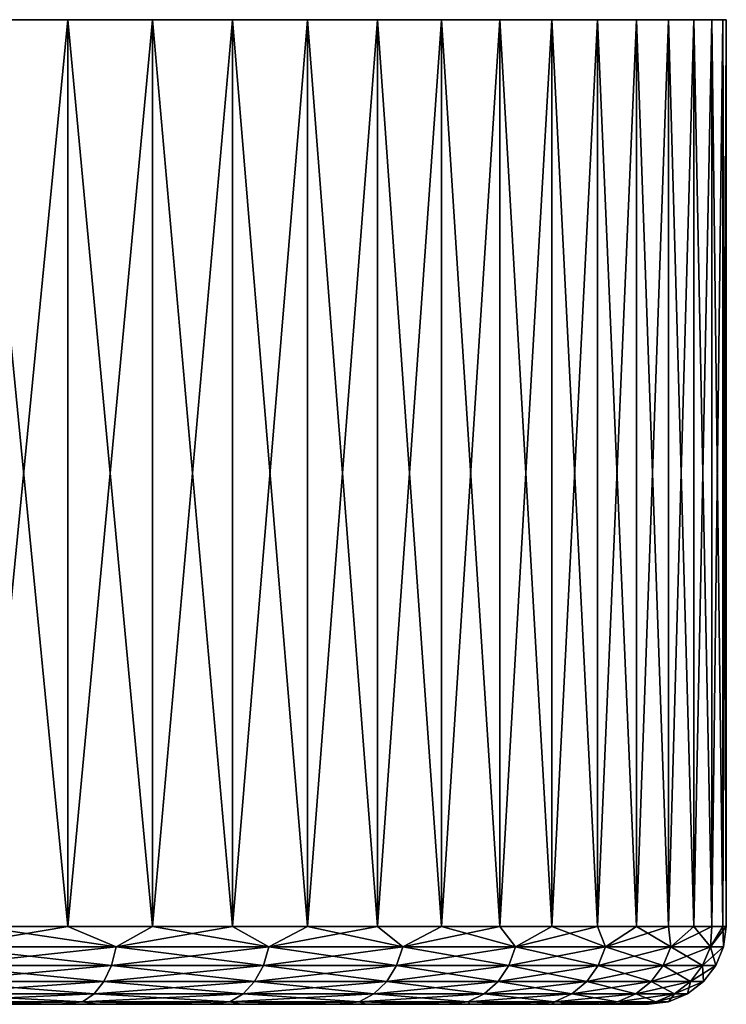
# Model space of a CAD drawing. Header units: metres. Extents: x -105 to 105, y -117 to 62.
# Tile 382 of 382: x 91 to 105, y 43 to 62. Entities that reach past the tile are written whole.
import ezdxf

# ---------------------------------------------------------------- set-up
doc = ezdxf.new("R2010")
doc.units = ezdxf.units.M
doc.layers.add('solid_509432_AD150_SW0001_01', color=7, linetype='CONTINUOUS')

msp = doc.modelspace()

# ---------------------------------------------------------------- linework, layer by layer
at = {"layer": 'solid_509432_AD150_SW0001_01'}
for points in [[(104.930061, 61.700001, -1.597275), (45.069939, 61.700001, -1.597273), (45, 61.700001, 0.45)], [(105, 61.700001, 0.45), (104.930061, 61.700001, -1.597275), (45, 61.700001, 0.45)], [(45.069939, 61.700001, 2.497275), (105, 61.700001, 0.45), (45, 61.700001, 0.45)], [(104.720581, 61.700001, -3.635005), (45.279423, 61.700001, -3.635), (45.069939, 61.700001, -1.597273)], [(104.930061, 61.700001, -1.597275), (104.720581, 61.700001, -3.635005), (45.069939, 61.700001, -1.597273)], [(45.069939, 61.700001, 2.497275), (104.930061, 61.700001, 2.497273), (105, 61.700001, 0.45)], [(45.069939, 61.700001, 2.497275), (45.279423, 61.700001, 4.535005), (104.930061, 61.700001, 2.497273)], [(104.37252, 61.700001, -5.653689), (45.62748, 61.700001, -5.653682), (45.279423, 61.700001, -3.635)], [(104.720581, 61.700001, -3.635005), (104.37252, 61.700001, -5.653689), (45.279423, 61.700001, -3.635)], [(45.279423, 61.700001, 4.535005), (104.720581, 61.700001, 4.535), (104.930061, 61.700001, 2.497273)], [(45.279423, 61.700001, 4.535005), (45.62748, 61.700001, 6.553689), (104.720581, 61.700001, 4.535)], [(103.887512, 61.700001, -7.643916), (46.112484, 61.700001, -7.643906), (45.62748, 61.700001, -5.653682)], [(104.37252, 61.700001, -5.653689), (103.887512, 61.700001, -7.643916), (45.62748, 61.700001, -5.653682)], [(45.62748, 61.700001, 6.553689), (104.37252, 61.700001, 6.553682), (104.720581, 61.700001, 4.535)], [(45.62748, 61.700001, 6.553689), (46.112484, 61.700001, 8.543916), (104.37252, 61.700001, 6.553682)], [(103.267822, 61.700001, -9.596402), (46.732174, 61.700001, -9.596392), (46.112484, 61.700001, -7.643906)], [(103.887512, 61.700001, -7.643916), (103.267822, 61.700001, -9.596402), (46.112484, 61.700001, -7.643906)], [(46.112484, 61.700001, 8.543916), (103.88752, 61.700001, 8.543906), (104.37252, 61.700001, 6.553682)], [(46.112484, 61.700001, 8.543916), (46.732178, 61.700001, 10.496403), (103.88752, 61.700001, 8.543906)], [(102.516335, 61.700001, -11.502048), (47.483662, 61.700001, -11.502037), (46.732174, 61.700001, -9.596392)], [(103.267822, 61.700001, -9.596402), (102.516335, 61.700001, -11.502048), (46.732174, 61.700001, -9.596392)], [(46.732178, 61.700001, 10.496403), (103.26783, 61.700001, 10.496392), (103.88752, 61.700001, 8.543906)], [(46.732178, 61.700001, 10.496403), (47.483669, 61.700001, 12.402048), (103.26783, 61.700001, 10.496392)], [(101.636551, 61.700001, -13.351965), (48.363445, 61.700001, -13.351954), (47.483662, 61.700001, -11.502037)], [(102.516335, 61.700001, -11.502048), (101.636551, 61.700001, -13.351965), (47.483662, 61.700001, -11.502037)], [(47.483669, 61.700001, 12.402048), (102.516335, 61.700001, 12.402037), (103.26783, 61.700001, 10.496392)], [(47.483669, 61.700001, 12.402048), (48.363449, 61.700001, 14.251966), (102.516335, 61.700001, 12.402037)], [(100.632576, 61.700001, -15.137531), (49.367416, 61.700001, -15.137519), (48.363445, 61.700001, -13.351954)], [(101.636551, 61.700001, -13.351965), (100.632576, 61.700001, -15.137531), (48.363445, 61.700001, -13.351954)], [(48.363449, 61.700001, 14.251966), (101.636559, 61.700001, 14.251953), (102.516335, 61.700001, 12.402037)], [(48.363449, 61.700001, 14.251966), (49.367424, 61.700001, 16.037531), (101.636559, 61.700001, 14.251953)], [(99.509087, 61.700001, -16.850422), (50.490906, 61.700001, -16.85041), (49.367416, 61.700001, -15.137519)], [(100.632576, 61.700001, -15.137531), (99.509087, 61.700001, -16.850422), (49.367416, 61.700001, -15.137519)], [(49.367424, 61.700001, 16.037531), (100.632584, 61.700001, 16.037519), (101.636559, 61.700001, 14.251953)], [(49.367424, 61.700001, 16.037531), (50.49091, 61.700001, 17.750422), (100.632584, 61.700001, 16.037519)], [(98.271332, 61.700001, -18.482649), (51.728664, 61.700001, -18.482639), (50.490906, 61.700001, -16.85041)], [(99.509087, 61.700001, -16.850422), (98.271332, 61.700001, -18.482649), (50.490906, 61.700001, -16.85041)], [(50.49091, 61.700001, 17.750422), (99.509094, 61.700001, 17.75041), (100.632584, 61.700001, 16.037519)], [(50.49091, 61.700001, 17.750422), (51.728668, 61.700001, 19.382648), (99.509094, 61.700001, 17.75041)], [(96.925072, 61.700001, -20.026604), (53.074924, 61.700001, -20.026596), (51.728664, 61.700001, -18.482639)], [(98.271332, 61.700001, -18.482649), (96.925072, 61.700001, -20.026604), (51.728664, 61.700001, -18.482639)], [(51.728668, 61.700001, 19.382648), (98.271339, 61.700001, 19.382639), (99.509094, 61.700001, 17.75041)], [(51.728668, 61.700001, 19.382648), (53.074928, 61.700001, 20.926603), (98.271339, 61.700001, 19.382639)], [(95.476585, 61.700001, -21.475086), (54.523407, 61.700001, -21.47508), (53.074924, 61.700001, -20.026596)], [(96.925072, 61.700001, -20.026604), (95.476585, 61.700001, -21.475086), (53.074924, 61.700001, -20.026596)], [(53.074928, 61.700001, 20.926603), (96.925079, 61.700001, 20.926596), (98.271339, 61.700001, 19.382639)], [(53.074928, 61.700001, 20.926603), (54.523415, 61.700001, 22.375088), (96.925079, 61.700001, 20.926596)], [(93.932632, 61.700001, -22.821344), (56.067364, 61.700001, -22.821341), (54.523407, 61.700001, -21.47508)], [(95.476585, 61.700001, -21.475086), (93.932632, 61.700001, -22.821344), (54.523407, 61.700001, -21.47508)], [(54.523415, 61.700001, 22.375088), (95.476593, 61.700001, 22.37508), (96.925079, 61.700001, 20.926596)], [(54.523415, 61.700001, 22.375088), (56.067368, 61.700001, 23.721346), (95.476593, 61.700001, 22.37508)], [(92.3004, 61.700001, -24.059101), (57.699593, 61.700001, -24.059097), (56.067364, 61.700001, -22.821341)], [(93.932632, 61.700001, -22.821344), (92.3004, 61.700001, -24.059101), (56.067364, 61.700001, -22.821341)], [(56.067368, 61.700001, 23.721346), (93.932632, 61.700001, 23.72134), (95.476593, 61.700001, 22.37508)], [(56.067368, 61.700001, 23.721346), (57.699596, 61.700001, 24.959101), (93.932632, 61.700001, 23.72134)], [(92.3004, 61.700001, -24.059101), (90.587517, 61.700001, -25.182585), (57.699593, 61.700001, -24.059097)], [(57.699596, 61.700001, 24.959101), (92.300407, 61.700001, 24.959099), (93.932632, 61.700001, 23.72134)], [(57.699596, 61.700001, 24.959101), (59.412487, 61.700001, 26.082584), (92.300407, 61.700001, 24.959099)], [(59.412487, 61.700001, 26.082584), (90.587517, 61.700001, 26.082582), (92.300407, 61.700001, 24.959099)], [(90.587509, 44.200001, 26.082586), (92.3004, 44.200001, 24.959103), (90.587517, 61.700001, 26.082582)], [(90.587524, 44.200001, -25.182579), (90.587517, 61.700001, -25.182585), (92.3004, 61.700001, -24.059101)], [(92.3004, 44.200001, 24.959103), (92.300407, 61.700001, 24.959099), (90.587517, 61.700001, 26.082582)], [(90.587524, 44.200001, -25.182579), (92.3004, 61.700001, -24.059101), (92.300415, 44.200001, -24.059095)], [(92.300415, 44.200001, -24.059095), (92.3004, 61.700001, -24.059101), (93.932632, 61.700001, -22.821344)], [(92.3004, 44.200001, 24.959103), (93.932632, 44.200001, 23.721344), (92.300407, 61.700001, 24.959099)], [(93.932632, 44.200001, 23.721344), (93.932632, 61.700001, 23.72134), (92.300407, 61.700001, 24.959099)], [(92.300415, 44.200001, -24.059095), (93.932632, 61.700001, -22.821344), (93.93264, 44.200001, -22.821337)], [(93.93264, 44.200001, -22.821337), (93.932632, 61.700001, -22.821344), (95.476585, 61.700001, -21.475086)], [(95.476585, 44.200001, 22.375086), (95.476593, 61.700001, 22.37508), (93.932632, 61.700001, 23.72134)], [(93.932632, 44.200001, 23.721344), (95.476585, 44.200001, 22.375086), (93.932632, 61.700001, 23.72134)], [(93.93264, 44.200001, -22.821337), (95.476585, 61.700001, -21.475086), (95.476593, 44.200001, -21.475077)], [(95.476593, 44.200001, -21.475077), (95.476585, 61.700001, -21.475086), (96.925072, 61.700001, -20.026604)], [(95.476585, 44.200001, 22.375086), (96.925072, 44.200001, 20.926601), (95.476593, 61.700001, 22.37508)], [(95.476593, 44.200001, -21.475077), (96.925072, 61.700001, -20.026604), (96.925079, 44.200001, -20.026592)], [(96.925072, 44.200001, 20.926601), (96.925079, 61.700001, 20.926596), (95.476593, 61.700001, 22.37508)], [(96.925079, 44.200001, -20.026592), (96.925072, 61.700001, -20.026604), (98.271332, 61.700001, -18.482649)], [(96.925072, 44.200001, 20.926601), (98.271332, 44.200001, 19.382647), (96.925079, 61.700001, 20.926596)], [(96.925079, 44.200001, -20.026592), (98.271332, 61.700001, -18.482649), (98.271339, 44.200001, -18.482635)], [(98.271332, 44.200001, 19.382647), (98.271339, 61.700001, 19.382639), (96.925079, 61.700001, 20.926596)], [(98.271339, 44.200001, -18.482635), (98.271332, 61.700001, -18.482649), (99.509087, 61.700001, -16.850422)], [(98.271332, 44.200001, 19.382647), (99.509094, 44.200001, 17.750418), (98.271339, 61.700001, 19.382639)], [(98.271339, 44.200001, -18.482635), (99.509087, 61.700001, -16.850422), (99.509102, 44.200001, -16.850407)], [(99.509094, 44.200001, 17.750418), (99.509094, 61.700001, 17.75041), (98.271339, 61.700001, 19.382639)], [(99.509102, 44.200001, -16.850407), (99.509087, 61.700001, -16.850422), (100.632576, 61.700001, -15.137531)], [(100.632576, 44.200001, 16.037527), (100.632584, 61.700001, 16.037519), (99.509094, 61.700001, 17.75041)], [(99.509094, 44.200001, 17.750418), (100.632576, 44.200001, 16.037527), (99.509094, 61.700001, 17.75041)], [(99.509102, 44.200001, -16.850407), (100.632576, 61.700001, -15.137531), (100.632584, 44.200001, -15.137517)], [(100.632584, 44.200001, -15.137517), (100.632576, 61.700001, -15.137531), (101.636551, 61.700001, -13.351965)], [(100.632576, 44.200001, 16.037527), (101.636551, 44.200001, 14.251961), (100.632584, 61.700001, 16.037519)], [(100.632584, 44.200001, -15.137517), (101.636551, 61.700001, -13.351965), (101.636559, 44.200001, -13.35195)], [(101.636551, 44.200001, 14.251961), (101.636559, 61.700001, 14.251953), (100.632584, 61.700001, 16.037519)], [(101.636559, 44.200001, -13.35195), (101.636551, 61.700001, -13.351965), (102.516335, 61.700001, -11.502048)], [(101.636551, 44.200001, 14.251961), (102.516335, 44.200001, 12.402043), (101.636559, 61.700001, 14.251953)], [(101.636559, 44.200001, -13.35195), (102.516335, 61.700001, -11.502048), (102.516342, 44.200001, -11.502031)], [(102.516335, 44.200001, 12.402043), (102.516335, 61.700001, 12.402037), (101.636559, 61.700001, 14.251953)], [(102.516342, 44.200001, -11.502031), (102.516335, 61.700001, -11.502048), (103.267822, 61.700001, -9.596402)], [(103.267822, 44.200001, 10.496399), (103.26783, 61.700001, 10.496392), (102.516335, 61.700001, 12.402037)], [(102.516335, 44.200001, 12.402043), (103.267822, 44.200001, 10.496399), (102.516335, 61.700001, 12.402037)], [(102.516342, 44.200001, -11.502031), (103.267822, 61.700001, -9.596402), (103.26783, 44.200001, -9.596387)], [(103.26783, 44.200001, -9.596387), (103.267822, 61.700001, -9.596402), (103.887512, 61.700001, -7.643916)], [(103.267822, 44.200001, 10.496399), (103.887512, 44.200001, 8.543915), (103.26783, 61.700001, 10.496392)], [(103.26783, 44.200001, -9.596387), (103.887512, 61.700001, -7.643916), (103.88752, 44.200001, -7.643902)], [(103.887512, 44.200001, 8.543915), (103.88752, 61.700001, 8.543906), (103.26783, 61.700001, 10.496392)], [(103.88752, 44.200001, -7.643902), (103.887512, 61.700001, -7.643916), (104.37252, 61.700001, -5.653689)], [(103.887512, 44.200001, 8.543915), (104.37252, 44.200001, 6.553692), (103.88752, 61.700001, 8.543906)], [(103.88752, 44.200001, -7.643902), (104.37252, 61.700001, -5.653689), (104.37252, 44.200001, -5.653679)], [(104.37252, 44.200001, 6.553692), (104.37252, 61.700001, 6.553682), (103.88752, 61.700001, 8.543906)], [(104.37252, 44.200001, -5.653679), (104.37252, 61.700001, -5.653689), (104.720581, 61.700001, -3.635005)], [(104.37252, 44.200001, -5.653679), (104.720581, 61.700001, -3.635005), (104.720581, 44.200001, -3.634999)], [(104.720573, 44.200001, 4.535012), (104.720581, 61.700001, 4.535), (104.37252, 61.700001, 6.553682)], [(104.37252, 44.200001, 6.553692), (104.720573, 44.200001, 4.535012), (104.37252, 61.700001, 6.553682)], [(104.720573, 44.200001, 4.535012), (104.930061, 44.200001, 2.497285), (104.720581, 61.700001, 4.535)], [(104.720581, 44.200001, -3.634999), (104.720581, 61.700001, -3.635005), (104.930061, 61.700001, -1.597275)], [(104.720581, 44.200001, -3.634999), (104.930061, 61.700001, -1.597275), (104.930061, 44.200001, -1.597272)], [(104.930061, 44.200001, 2.497285), (104.930061, 61.700001, 2.497273), (104.720581, 61.700001, 4.535)], [(104.930061, 44.200001, -1.597272), (104.930061, 61.700001, -1.597275), (105, 61.700001, 0.45)], [(105, 44.200001, 0.45), (105, 61.700001, 0.45), (104.930061, 61.700001, 2.497273)], [(104.930061, 44.200001, -1.597272), (105, 61.700001, 0.45), (105, 44.200001, 0.45)], [(104.930061, 44.200001, 2.497285), (105, 44.200001, 0.45), (104.930061, 61.700001, 2.497273)], [(89.974442, 43.811771, -25.486498), (90.587524, 44.200001, -25.182579), (92.300415, 44.200001, -24.059095)], [(93.231728, 43.811771, -23.310051), (89.974442, 43.811771, -25.486498), (92.300415, 44.200001, -24.059095)], [(89.974442, 43.811771, 26.386499), (93.231728, 43.811771, 24.210051), (90.587509, 44.200001, 26.082586)], [(93.231728, 43.811771, 24.210051), (92.3004, 44.200001, 24.959103), (90.587509, 44.200001, 26.082586)], [(93.231728, 43.811771, 24.210051), (93.932632, 44.200001, 23.721344), (92.3004, 44.200001, 24.959103)], [(93.231728, 43.811771, -23.310051), (92.300415, 44.200001, -24.059095), (93.93264, 44.200001, -22.821337)], [(93.231728, 43.811771, -23.310051), (93.93264, 44.200001, -22.821337), (95.476593, 44.200001, -21.475077)], [(96.177063, 43.811771, -20.727062), (93.231728, 43.811771, -23.310051), (95.476593, 44.200001, -21.475077)], [(93.231728, 43.811771, 24.210051), (96.177063, 43.811771, 21.627062), (93.932632, 44.200001, 23.721344)], [(96.177063, 43.811771, 21.627062), (95.476585, 44.200001, 22.375086), (93.932632, 44.200001, 23.721344)], [(96.177063, 43.811771, 21.627062), (96.925072, 44.200001, 20.926601), (95.476585, 44.200001, 22.375086)], [(96.177063, 43.811771, -20.727062), (95.476593, 44.200001, -21.475077), (96.925079, 44.200001, -20.026592)], [(96.177063, 43.811771, -20.727062), (96.925079, 44.200001, -20.026592), (98.271339, 44.200001, -18.482635)], [(98.760048, 43.811771, -17.781729), (96.177063, 43.811771, -20.727062), (98.271339, 44.200001, -18.482635)], [(96.177063, 43.811771, 21.627062), (98.760048, 43.811771, 18.681728), (96.925072, 44.200001, 20.926601)], [(98.760048, 43.811771, 18.681728), (98.271332, 44.200001, 19.382647), (96.925072, 44.200001, 20.926601)], [(98.760048, 43.811771, 18.681728), (99.509094, 44.200001, 17.750418), (98.271332, 44.200001, 19.382647)], [(98.760048, 43.811771, -17.781729), (98.271339, 44.200001, -18.482635), (99.509102, 44.200001, -16.850407)], [(98.760048, 43.811771, -17.781729), (99.509102, 44.200001, -16.850407), (100.632584, 44.200001, -15.137517)], [(100.936501, 43.811771, -14.524445), (98.760048, 43.811771, -17.781729), (100.632584, 44.200001, -15.137517)], [(98.760048, 43.811771, 18.681728), (100.936501, 43.811771, 15.424444), (99.509094, 44.200001, 17.750418)], [(100.936501, 43.811771, 15.424444), (100.632576, 44.200001, 16.037527), (99.509094, 44.200001, 17.750418)], [(100.936501, 43.811771, 15.424444), (101.636551, 44.200001, 14.251961), (100.632576, 44.200001, 16.037527)], [(100.936501, 43.811771, -14.524445), (100.632584, 44.200001, -15.137517), (101.636559, 44.200001, -13.35195)], [(100.936501, 43.811771, -14.524445), (101.636559, 44.200001, -13.35195), (102.516342, 44.200001, -11.502031)], [(102.669167, 43.811771, -11.010943), (100.936501, 43.811771, -14.524445), (102.516342, 44.200001, -11.502031)], [(100.936501, 43.811771, 15.424444), (102.669167, 43.811771, 11.910944), (101.636551, 44.200001, 14.251961)], [(102.669167, 43.811771, 11.910944), (102.516335, 44.200001, 12.402043), (101.636551, 44.200001, 14.251961)], [(102.669167, 43.811771, 11.910944), (103.267822, 44.200001, 10.496399), (102.516335, 44.200001, 12.402043)], [(102.669167, 43.811771, -11.010943), (102.516342, 44.200001, -11.502031), (103.26783, 44.200001, -9.596387)], [(102.669167, 43.811771, -11.010943), (103.26783, 44.200001, -9.596387), (103.88752, 44.200001, -7.643902)], [(103.928406, 43.811771, -7.301343), (102.669167, 43.811771, -11.010943), (103.88752, 44.200001, -7.643902)], [(102.669167, 43.811771, 11.910944), (103.928406, 43.811771, 8.201343), (103.267822, 44.200001, 10.496399)], [(103.928406, 43.811771, 8.201343), (103.887512, 44.200001, 8.543915), (103.267822, 44.200001, 10.496399)], [(103.928406, 43.811771, 8.201343), (104.37252, 44.200001, 6.553692), (103.887512, 44.200001, 8.543915)], [(103.928406, 43.811771, -7.301343), (103.88752, 44.200001, -7.643902), (104.37252, 44.200001, -5.653679)], [(103.928406, 43.811771, -7.301343), (104.37252, 44.200001, -5.653679), (104.720581, 44.200001, -3.634999)], [(104.692673, 43.811771, -3.459114), (103.928406, 43.811771, -7.301343), (104.720581, 44.200001, -3.634999)], [(103.928406, 43.811771, 8.201343), (104.692673, 43.811771, 4.359114), (104.37252, 44.200001, 6.553692)], [(104.692673, 43.811771, 4.359114), (104.720573, 44.200001, 4.535012), (104.37252, 44.200001, 6.553692)], [(104.692673, 43.811771, -3.459114), (104.930061, 44.200001, -1.597272), (105, 44.200001, 0.45)], [(104.948891, 43.811771, 0.45), (104.692673, 43.811771, -3.459114), (105, 44.200001, 0.45)], [(104.692673, 43.811771, -3.459114), (104.720581, 44.200001, -3.634999), (104.930061, 44.200001, -1.597272)], [(104.692673, 43.811771, 4.359114), (104.948891, 43.811771, 0.45), (104.930061, 44.200001, 2.497285)], [(104.692673, 43.811771, 4.359114), (104.930061, 44.200001, 2.497285), (104.720573, 44.200001, 4.535012)], [(104.930061, 44.200001, 2.497285), (104.948891, 43.811771, 0.45), (105, 44.200001, 0.45)], [(89.899422, 43.449661, -25.356554), (89.974442, 43.811771, -25.486498), (93.231728, 43.811771, -23.310051)], [(89.899422, 43.449661, -25.356554), (93.231728, 43.811771, -23.310051), (93.140388, 43.449661, -23.191011)], [(93.140388, 43.449661, 24.091011), (89.974442, 43.811771, 26.386499), (89.899422, 43.449661, 26.256554)], [(93.140388, 43.449661, 24.091011), (93.231728, 43.811771, 24.210051), (89.974442, 43.811771, 26.386499)], [(93.140388, 43.449661, -23.191011), (93.231728, 43.811771, -23.310051), (96.177063, 43.811771, -20.727062)], [(93.140388, 43.449661, -23.191011), (96.177063, 43.811771, -20.727062), (96.070961, 43.449661, -20.620962)], [(96.070961, 43.449661, 21.520964), (93.231728, 43.811771, 24.210051), (93.140388, 43.449661, 24.091011)], [(96.070961, 43.449661, 21.520964), (96.177063, 43.811771, 21.627062), (93.231728, 43.811771, 24.210051)], [(96.070961, 43.449661, -20.620962), (96.177063, 43.811771, -20.727062), (98.760048, 43.811771, -17.781729)], [(96.070961, 43.449661, -20.620962), (98.760048, 43.811771, -17.781729), (98.641014, 43.449661, -17.690386)], [(98.641014, 43.449661, 18.590385), (96.177063, 43.811771, 21.627062), (96.070961, 43.449661, 21.520964)], [(98.641014, 43.449661, 18.590385), (98.760048, 43.811771, 18.681728), (96.177063, 43.811771, 21.627062)], [(98.641014, 43.449661, -17.690386), (98.760048, 43.811771, -17.781729), (100.936501, 43.811771, -14.524445)], [(98.641014, 43.449661, -17.690386), (100.936501, 43.811771, -14.524445), (100.806557, 43.449661, -14.449421)], [(100.806557, 43.449661, 15.349421), (98.760048, 43.811771, 18.681728), (98.641014, 43.449661, 18.590385)], [(100.806557, 43.449661, 15.349421), (100.936501, 43.811771, 15.424444), (98.760048, 43.811771, 18.681728)], [(100.806557, 43.449661, -14.449421), (100.936501, 43.811771, -14.524445), (102.669167, 43.811771, -11.010943)], [(100.806557, 43.449661, -14.449421), (102.669167, 43.811771, -11.010943), (102.53054, 43.449661, -10.953523)], [(102.53054, 43.449661, 11.853523), (100.936501, 43.811771, 15.424444), (100.806557, 43.449661, 15.349421)], [(102.53054, 43.449661, 11.853523), (102.669167, 43.811771, 11.910944), (100.936501, 43.811771, 15.424444)], [(102.53054, 43.449661, -10.953523), (102.669167, 43.811771, -11.010943), (103.928406, 43.811771, -7.301343)], [(102.53054, 43.449661, -10.953523), (103.928406, 43.811771, -7.301343), (103.78347, 43.449661, -7.262508)], [(103.78347, 43.449661, 8.162508), (102.669167, 43.811771, 11.910944), (102.53054, 43.449661, 11.853523)], [(103.78347, 43.449661, 8.162508), (103.928406, 43.811771, 8.201343), (102.669167, 43.811771, 11.910944)], [(103.78347, 43.449661, -7.262508), (103.928406, 43.811771, -7.301343), (104.692673, 43.811771, -3.459114)], [(103.78347, 43.449661, -7.262508), (104.692673, 43.811771, -3.459114), (104.543907, 43.449661, -3.439529)], [(104.543907, 43.449661, 4.33953), (103.928406, 43.811771, 8.201343), (103.78347, 43.449661, 8.162508)], [(104.543907, 43.449661, 4.33953), (104.692673, 43.811771, 4.359114), (103.928406, 43.811771, 8.201343)], [(104.543907, 43.449661, -3.439529), (104.692673, 43.811771, -3.459114), (104.948891, 43.811771, 0.45)], [(104.543907, 43.449661, -3.439529), (104.948891, 43.811771, 0.45), (104.798843, 43.449661, 0.45)], [(104.543907, 43.449661, 4.33953), (104.798843, 43.449661, 0.45), (104.692673, 43.811771, 4.359114)], [(104.692673, 43.811771, 4.359114), (104.798843, 43.449661, 0.45), (104.948891, 43.811771, 0.45)], [(93.140388, 43.449661, -23.191011), (92.995049, 43.138786, -23.001608), (89.780052, 43.138786, -25.149801)], [(89.899422, 43.449661, -25.356554), (93.140388, 43.449661, -23.191011), (89.780052, 43.138786, -25.149801)], [(89.899422, 43.449661, 26.256554), (89.780052, 43.138786, 26.049801), (92.995049, 43.138786, 23.901608)], [(93.140388, 43.449661, 24.091011), (89.899422, 43.449661, 26.256554), (92.995049, 43.138786, 23.901608)], [(96.070961, 43.449661, -20.620962), (95.902153, 43.138786, -20.45215), (92.995049, 43.138786, -23.001608)], [(93.140388, 43.449661, -23.191011), (96.070961, 43.449661, -20.620962), (92.995049, 43.138786, -23.001608)], [(93.140388, 43.449661, 24.091011), (92.995049, 43.138786, 23.901608), (95.902153, 43.138786, 21.35215)], [(96.070961, 43.449661, 21.520964), (93.140388, 43.449661, 24.091011), (95.902153, 43.138786, 21.35215)], [(98.641014, 43.449661, -17.690386), (98.451607, 43.138786, -17.545052), (95.902153, 43.138786, -20.45215)], [(96.070961, 43.449661, -20.620962), (98.641014, 43.449661, -17.690386), (95.902153, 43.138786, -20.45215)], [(96.070961, 43.449661, 21.520964), (95.902153, 43.138786, 21.35215), (98.451607, 43.138786, 18.445051)], [(98.641014, 43.449661, 18.590385), (96.070961, 43.449661, 21.520964), (98.451607, 43.138786, 18.445051)], [(100.806557, 43.449661, -14.449421), (100.5998, 43.138786, -14.330052), (98.451607, 43.138786, -17.545052)], [(98.641014, 43.449661, -17.690386), (100.806557, 43.449661, -14.449421), (98.451607, 43.138786, -17.545052)], [(98.641014, 43.449661, 18.590385), (98.451607, 43.138786, 18.445051), (100.5998, 43.138786, 15.230052)], [(100.806557, 43.449661, 15.349421), (98.641014, 43.449661, 18.590385), (100.5998, 43.138786, 15.230052)], [(102.53054, 43.449661, -10.953523), (102.309975, 43.138786, -10.862163), (100.5998, 43.138786, -14.330052)], [(100.806557, 43.449661, -14.449421), (102.53054, 43.449661, -10.953523), (100.5998, 43.138786, -14.330052)], [(100.806557, 43.449661, 15.349421), (100.5998, 43.138786, 15.230052), (102.309975, 43.138786, 11.762162)], [(102.53054, 43.449661, 11.853523), (100.806557, 43.449661, 15.349421), (102.309975, 43.138786, 11.762162)], [(103.78347, 43.449661, -7.262508), (103.552872, 43.138786, -7.200718), (102.309975, 43.138786, -10.862163)], [(102.53054, 43.449661, -10.953523), (103.78347, 43.449661, -7.262508), (102.309975, 43.138786, -10.862163)], [(102.53054, 43.449661, 11.853523), (102.309975, 43.138786, 11.762162), (103.552872, 43.138786, 8.100718)], [(103.78347, 43.449661, 8.162508), (102.53054, 43.449661, 11.853523), (103.552872, 43.138786, 8.100718)], [(104.543907, 43.449661, -3.439529), (104.307213, 43.138786, -3.408368), (103.552872, 43.138786, -7.200718)], [(103.78347, 43.449661, -7.262508), (104.543907, 43.449661, -3.439529), (103.552872, 43.138786, -7.200718)], [(103.78347, 43.449661, 8.162508), (103.552872, 43.138786, 8.100718), (104.307213, 43.138786, 4.308368)], [(104.543907, 43.449661, 4.33953), (103.78347, 43.449661, 8.162508), (104.307213, 43.138786, 4.308368)], [(104.798843, 43.449661, 0.45), (104.560104, 43.138786, 0.45), (104.307213, 43.138786, -3.408368)], [(104.543907, 43.449661, 4.33953), (104.307213, 43.138786, 4.308368), (104.560104, 43.138786, 0.45)], [(104.543907, 43.449661, -3.439529), (104.798843, 43.449661, 0.45), (104.307213, 43.138786, -3.408368)], [(104.543907, 43.449661, 4.33953), (104.560104, 43.138786, 0.45), (104.798843, 43.449661, 0.45)], [(92.995049, 43.138786, -23.001608), (92.805649, 42.900372, -22.754776), (89.624489, 42.900372, -24.88036)], [(89.780052, 43.138786, -25.149801), (92.995049, 43.138786, -23.001608), (89.624489, 42.900372, -24.88036)], [(89.780052, 43.138786, 26.049801), (89.624489, 42.900372, 25.780359), (92.805649, 42.900372, 23.654776)], [(92.995049, 43.138786, 23.901608), (89.780052, 43.138786, 26.049801), (92.805649, 42.900372, 23.654776)], [(95.902153, 43.138786, -20.45215), (95.682152, 42.900372, -20.232151), (92.805649, 42.900372, -22.754776)], [(92.995049, 43.138786, -23.001608), (95.902153, 43.138786, -20.45215), (92.805649, 42.900372, -22.754776)], [(92.995049, 43.138786, 23.901608), (92.805649, 42.900372, 23.654776), (95.682152, 42.900372, 21.132153)], [(95.902153, 43.138786, 21.35215), (92.995049, 43.138786, 23.901608), (95.682152, 42.900372, 21.132153)], [(98.451607, 43.138786, -17.545052), (98.204773, 42.900372, -17.35565), (95.682152, 42.900372, -20.232151)], [(95.902153, 43.138786, -20.45215), (98.451607, 43.138786, -17.545052), (95.682152, 42.900372, -20.232151)], [(95.902153, 43.138786, 21.35215), (95.682152, 42.900372, 21.132153), (98.204773, 42.900372, 18.255651)], [(98.451607, 43.138786, 18.445051), (95.902153, 43.138786, 21.35215), (98.204773, 42.900372, 18.255651)], [(100.5998, 43.138786, -14.330052), (100.33036, 42.900372, -14.17449), (98.204773, 42.900372, -17.35565)], [(98.451607, 43.138786, -17.545052), (100.5998, 43.138786, -14.330052), (98.204773, 42.900372, -17.35565)], [(98.451607, 43.138786, 18.445051), (98.204773, 42.900372, 18.255651), (100.33036, 42.900372, 15.07449)], [(100.5998, 43.138786, 15.230052), (98.451607, 43.138786, 18.445051), (100.33036, 42.900372, 15.07449)], [(102.309975, 43.138786, -10.862163), (102.022537, 42.900372, -10.7431), (100.33036, 42.900372, -14.17449)], [(100.5998, 43.138786, -14.330052), (102.309975, 43.138786, -10.862163), (100.33036, 42.900372, -14.17449)], [(100.5998, 43.138786, 15.230052), (100.33036, 42.900372, 15.07449), (102.022537, 42.900372, 11.6431)], [(102.309975, 43.138786, 11.762162), (100.5998, 43.138786, 15.230052), (102.022537, 42.900372, 11.6431)], [(103.552872, 43.138786, -7.200718), (103.252342, 42.900372, -7.120193), (102.022537, 42.900372, -10.7431)], [(102.309975, 43.138786, -10.862163), (103.552872, 43.138786, -7.200718), (102.022537, 42.900372, -10.7431)], [(102.309975, 43.138786, 11.762162), (102.022537, 42.900372, 11.6431), (103.252342, 42.900372, 8.020193)], [(103.552872, 43.138786, 8.100718), (102.309975, 43.138786, 11.762162), (103.252342, 42.900372, 8.020193)], [(104.307213, 43.138786, -3.408368), (103.998749, 42.900372, -3.367758), (103.252342, 42.900372, -7.120193)], [(103.552872, 43.138786, -7.200718), (104.307213, 43.138786, -3.408368), (103.252342, 42.900372, -7.120193)], [(103.552872, 43.138786, 8.100718), (103.252342, 42.900372, 8.020193), (103.998749, 42.900372, 4.267758)], [(104.307213, 43.138786, 4.308368), (103.552872, 43.138786, 8.100718), (103.998749, 42.900372, 4.267758)], [(104.560104, 43.138786, 0.45), (104.248978, 42.900372, 0.45), (103.998749, 42.900372, -3.367758)], [(104.307213, 43.138786, 4.308368), (103.998749, 42.900372, 4.267758), (104.248978, 42.900372, 0.45)], [(104.307213, 43.138786, -3.408368), (104.560104, 43.138786, 0.45), (103.998749, 42.900372, -3.367758)], [(104.307213, 43.138786, 4.308368), (104.248978, 42.900372, 0.45), (104.560104, 43.138786, 0.45)], [(89.443352, 42.750706, -24.566626), (92.134651, 42.700001, -22.323973), (88.981514, 42.700001, -24.3848)], [(92.805649, 42.900372, -22.754776), (92.585114, 42.750706, -22.467369), (89.443352, 42.750706, -24.566626)], [(89.624489, 42.900372, -24.88036), (92.805649, 42.900372, -22.754776), (89.443352, 42.750706, -24.566626)], [(89.624489, 42.900372, 25.780359), (89.443352, 42.750706, 25.466625), (92.585114, 42.750706, 23.367369)], [(92.585114, 42.750706, 23.367369), (89.443352, 42.750706, 25.466625), (89.784172, 42.700001, 24.815514)], [(89.443352, 42.750706, -24.566626), (92.585114, 42.750706, -22.467369), (92.134651, 42.700001, -22.323973)], [(92.805649, 42.900372, 23.654776), (89.624489, 42.900372, 25.780359), (92.585114, 42.750706, 23.367369)], [(92.585114, 42.750706, 23.367369), (89.784172, 42.700001, 24.815514), (92.868416, 42.700001, 22.652924)], [(92.585114, 42.750706, -22.467369), (94.988449, 42.700001, -19.865309), (92.134651, 42.700001, -22.323973)], [(95.682152, 42.900372, -20.232151), (95.425987, 42.750706, -19.975988), (92.585114, 42.750706, -22.467369)], [(92.805649, 42.900372, -22.754776), (95.682152, 42.900372, -20.232151), (92.585114, 42.750706, -22.467369)], [(92.805649, 42.900372, 23.654776), (92.585114, 42.750706, 23.367369), (95.425987, 42.750706, 20.87599)], [(95.425987, 42.750706, 20.87599), (92.585114, 42.750706, 23.367369), (92.868416, 42.700001, 22.652924)], [(92.585114, 42.750706, -22.467369), (95.425987, 42.750706, -19.975988), (94.988449, 42.700001, -19.865309)], [(95.682152, 42.900372, 21.132153), (92.805649, 42.900372, 23.654776), (95.425987, 42.750706, 20.87599)], [(95.425987, 42.750706, 20.87599), (92.868416, 42.700001, 22.652924), (95.640503, 42.700001, 20.10247)], [(95.425987, 42.750706, -19.975988), (97.493073, 42.700001, -17.051764), (94.988449, 42.700001, -19.865309)], [(98.204773, 42.900372, -17.35565), (97.917366, 42.750706, -17.135115), (95.425987, 42.750706, -19.975988)], [(95.682152, 42.900372, -20.232151), (98.204773, 42.900372, -17.35565), (95.425987, 42.750706, -19.975988)], [(95.682152, 42.900372, 21.132153), (95.425987, 42.750706, 20.87599), (97.917366, 42.750706, 18.035116)], [(97.917366, 42.750706, 18.035116), (95.425987, 42.750706, 20.87599), (95.640503, 42.700001, 20.10247)], [(95.425987, 42.750706, -19.975988), (97.917366, 42.750706, -17.135115), (97.493073, 42.700001, -17.051764)], [(97.917366, 42.750706, 18.035116), (95.640503, 42.700001, 20.10247), (98.052017, 42.700001, 17.208715)], [(98.204773, 42.900372, 18.255651), (95.682152, 42.900372, 21.132153), (97.917366, 42.750706, 18.035116)], [(97.917366, 42.750706, -17.135115), (99.604759, 42.700001, -13.932485), (97.493073, 42.700001, -17.051764)], [(100.33036, 42.900372, -14.17449), (100.016624, 42.750706, -13.993356), (97.917366, 42.750706, -17.135115)], [(98.204773, 42.900372, -17.35565), (100.33036, 42.900372, -14.17449), (97.917366, 42.750706, -17.135115)], [(98.204773, 42.900372, 18.255651), (97.917366, 42.750706, 18.035116), (100.016624, 42.750706, 14.893355)], [(100.016624, 42.750706, 14.893355), (97.917366, 42.750706, 18.035116), (98.052017, 42.700001, 17.208715)], [(97.917366, 42.750706, -17.135115), (100.016624, 42.750706, -13.993356), (99.604759, 42.700001, -13.932485)], [(100.016624, 42.750706, 14.893355), (98.052017, 42.700001, 17.208715), (100.060829, 42.700001, 14.022208)], [(100.33036, 42.900372, 15.07449), (98.204773, 42.900372, 18.255651), (100.016624, 42.750706, 14.893355)], [(100.016624, 42.750706, -13.993356), (101.286629, 42.700001, -10.561958), (99.604759, 42.700001, -13.932485)], [(102.022537, 42.900372, -10.7431), (101.687843, 42.750706, -10.604465), (100.016624, 42.750706, -13.993356)], [(100.33036, 42.900372, -14.17449), (102.022537, 42.900372, -10.7431), (100.016624, 42.750706, -13.993356)], [(100.33036, 42.900372, 15.07449), (100.016624, 42.750706, 14.893355), (101.687843, 42.750706, 11.504466)], [(101.687843, 42.750706, 11.504466), (100.016624, 42.750706, 14.893355), (100.060829, 42.700001, 14.022208)], [(100.016624, 42.750706, -13.993356), (101.687843, 42.750706, -10.604465), (101.286629, 42.700001, -10.561958)], [(101.687843, 42.750706, 11.504466), (100.060829, 42.700001, 14.022208), (101.631851, 42.700001, 10.598612)], [(102.022537, 42.900372, 11.6431), (100.33036, 42.900372, 15.07449), (101.687843, 42.750706, 11.504466)], [(101.687843, 42.750706, -10.604465), (102.5093, 42.700001, -6.99906), (101.286629, 42.700001, -10.561958)], [(102.90242, 42.750706, 7.926431), (101.631851, 42.700001, 10.598612), (102.738068, 42.700001, 6.99538)], [(102.90242, 42.750706, 7.926431), (101.687843, 42.750706, 11.504466), (101.631851, 42.700001, 10.598612)], [(103.252342, 42.900372, -7.120193), (102.90242, 42.750706, -7.026431), (101.687843, 42.750706, -10.604465)], [(102.022537, 42.900372, -10.7431), (103.252342, 42.900372, -7.120193), (101.687843, 42.750706, -10.604465)], [(102.022537, 42.900372, 11.6431), (101.687843, 42.750706, 11.504466), (102.90242, 42.750706, 7.926431)], [(101.687843, 42.750706, -10.604465), (102.90242, 42.750706, -7.026431), (102.5093, 42.700001, -6.99906)], [(103.252342, 42.900372, 8.020193), (102.022537, 42.900372, 11.6431), (102.90242, 42.750706, 7.926431)], [(102.90242, 42.750706, -7.026431), (103.251411, 42.700001, -3.306022), (102.5093, 42.700001, -6.99906)], [(103.63958, 42.750706, 4.220472), (102.738068, 42.700001, 6.99538), (103.298615, 42.700001, 3.832989)], [(103.63958, 42.750706, 4.220472), (102.90242, 42.750706, 7.926431), (102.738068, 42.700001, 6.99538)], [(103.998749, 42.900372, -3.367758), (103.63958, 42.750706, -3.320472), (102.90242, 42.750706, -7.026431)], [(103.252342, 42.900372, -7.120193), (103.998749, 42.900372, -3.367758), (102.90242, 42.750706, -7.026431)], [(103.252342, 42.900372, 8.020193), (102.90242, 42.750706, 7.926431), (103.63958, 42.750706, 4.220472)], [(102.90242, 42.750706, -7.026431), (103.63958, 42.750706, -3.320472), (103.251411, 42.700001, -3.306022)], [(103.886711, 42.750706, 0.45), (103.499947, 42.700001, 0.45), (103.251411, 42.700001, -3.306022)], [(103.63958, 42.750706, -3.320472), (103.886711, 42.750706, 0.45), (103.251411, 42.700001, -3.306022)], [(103.998749, 42.900372, 4.267758), (103.252342, 42.900372, 8.020193), (103.63958, 42.750706, 4.220472)], [(103.63958, 42.750706, 4.220472), (103.298615, 42.700001, 3.832989), (103.467781, 42.700001, 1.805409)], [(103.63958, 42.750706, 4.220472), (103.467781, 42.700001, 1.805409), (103.499947, 42.700001, 0.45)], [(103.63958, 42.750706, 4.220472), (103.499947, 42.700001, 0.45), (103.886711, 42.750706, 0.45)], [(104.248978, 42.900372, 0.45), (103.886711, 42.750706, 0.45), (103.63958, 42.750706, -3.320472)], [(103.998749, 42.900372, 4.267758), (103.63958, 42.750706, 4.220472), (103.886711, 42.750706, 0.45)], [(103.998749, 42.900372, -3.367758), (104.248978, 42.900372, 0.45), (103.63958, 42.750706, -3.320472)], [(103.998749, 42.900372, 4.267758), (103.886711, 42.750706, 0.45), (104.248978, 42.900372, 0.45)], [(49.939171, 42.700001, -13.122209), (51.947983, 42.700001, -16.308716), (99.604759, 42.700001, -13.932485)], [(75, 42.700001, -12.55), (49.939171, 42.700001, -13.122209), (99.604759, 42.700001, -13.932485)], [(98.052017, 42.700001, 17.208715), (52.506931, 42.700001, 17.951765), (50.395241, 42.700001, 14.832484)], [(100.060829, 42.700001, 14.022208), (98.052017, 42.700001, 17.208715), (50.395241, 42.700001, 14.832484)], [(75, 42.700001, 13.45), (100.060829, 42.700001, 14.022208), (50.395241, 42.700001, 14.832484)], [(51.947983, 42.700001, -16.308716), (97.493073, 42.700001, -17.051764), (99.604759, 42.700001, -13.932485)], [(51.947983, 42.700001, -16.308716), (54.359497, 42.700001, -19.202471), (97.493073, 42.700001, -17.051764)], [(95.640503, 42.700001, 20.10247), (55.011551, 42.700001, 20.76531), (52.506931, 42.700001, 17.951765)], [(98.052017, 42.700001, 17.208715), (95.640503, 42.700001, 20.10247), (52.506931, 42.700001, 17.951765)], [(54.359497, 42.700001, -19.202471), (94.988449, 42.700001, -19.865309), (97.493073, 42.700001, -17.051764)], [(54.359497, 42.700001, -19.202471), (57.131588, 42.700001, -21.752922), (94.988449, 42.700001, -19.865309)], [(92.868416, 42.700001, 22.652924), (57.865353, 42.700001, 23.223972), (55.011551, 42.700001, 20.76531)], [(95.640503, 42.700001, 20.10247), (92.868416, 42.700001, 22.652924), (55.011551, 42.700001, 20.76531)], [(57.131588, 42.700001, -21.752922), (92.134651, 42.700001, -22.323973), (94.988449, 42.700001, -19.865309)], [(57.131588, 42.700001, -21.752922), (60.215828, 42.700001, -23.915514), (92.134651, 42.700001, -22.323973)], [(92.868416, 42.700001, 22.652924), (89.784172, 42.700001, 24.815514), (57.865353, 42.700001, 23.223972)], [(60.215828, 42.700001, -23.915514), (88.981514, 42.700001, -24.3848), (92.134651, 42.700001, -22.323973)], [(77.139732, 42.700001, 13.272696), (100.060829, 42.700001, 14.022208), (75, 42.700001, 13.45)], [(75, 42.700001, -12.55), (99.604759, 42.700001, -13.932485), (101.286629, 42.700001, -10.561958)], [(77.139732, 42.700001, -12.372697), (75, 42.700001, -12.55), (101.286629, 42.700001, -10.561958)], [(77.139732, 42.700001, 13.272696), (79.221092, 42.700001, 12.745625), (100.060829, 42.700001, 14.022208)], [(79.221092, 42.700001, -11.845624), (77.139732, 42.700001, -12.372697), (101.286629, 42.700001, -10.561958)], [(79.221092, 42.700001, 12.745625), (81.187317, 42.700001, 11.883159), (100.060829, 42.700001, 14.022208)], [(81.187317, 42.700001, -10.983159), (79.221092, 42.700001, -11.845624), (101.286629, 42.700001, -10.561958)], [(81.187317, 42.700001, 11.883159), (82.984764, 42.700001, 10.708827), (100.060829, 42.700001, 14.022208)], [(82.984764, 42.700001, -9.808826), (81.187317, 42.700001, -10.983159), (101.286629, 42.700001, -10.561958)], [(82.984764, 42.700001, 10.708827), (101.631851, 42.700001, 10.598612), (100.060829, 42.700001, 14.022208)], [(82.984764, 42.700001, 10.708827), (84.564407, 42.700001, 9.254661), (101.631851, 42.700001, 10.598612)], [(82.984764, 42.700001, -9.808826), (101.286629, 42.700001, -10.561958), (102.5093, 42.700001, -6.99906)], [(84.564407, 42.700001, -8.35466), (82.984764, 42.700001, -9.808826), (102.5093, 42.700001, -6.99906)], [(84.564407, 42.700001, 9.254661), (85.883163, 42.700001, 7.560326), (101.631851, 42.700001, 10.598612)], [(85.883163, 42.700001, -6.660326), (84.564407, 42.700001, -8.35466), (102.5093, 42.700001, -6.99906)], [(85.883163, 42.700001, 7.560326), (102.738068, 42.700001, 6.99538), (101.631851, 42.700001, 10.598612)], [(85.883163, 42.700001, 7.560326), (86.905052, 42.700001, 5.67204), (102.738068, 42.700001, 6.99538)], [(85.883163, 42.700001, -6.660326), (102.5093, 42.700001, -6.99906), (103.251411, 42.700001, -3.306022)], [(86.905052, 42.700001, -4.77204), (85.883163, 42.700001, -6.660326), (103.251411, 42.700001, -3.306022)], [(86.905052, 42.700001, 5.67204), (103.298615, 42.700001, 3.832989), (102.738068, 42.700001, 6.99538)], [(86.905052, 42.700001, 5.67204), (87.602203, 42.700001, 3.641311), (103.298615, 42.700001, 3.832989)], [(87.602203, 42.700001, -2.741311), (86.905052, 42.700001, -4.77204), (103.251411, 42.700001, -3.306022)], [(87.602203, 42.700001, 3.641311), (103.467781, 42.700001, 1.805409), (103.298615, 42.700001, 3.832989)], [(87.602203, 42.700001, 3.641311), (87.955597, 42.700001, 1.523531), (103.467781, 42.700001, 1.805409)], [(87.602203, 42.700001, -2.741311), (103.251411, 42.700001, -3.306022), (103.499947, 42.700001, 0.45)], [(87.955597, 42.700001, -0.623532), (87.602203, 42.700001, -2.741311), (103.499947, 42.700001, 0.45)], [(87.955597, 42.700001, 1.523531), (103.499947, 42.700001, 0.45), (103.467781, 42.700001, 1.805409)], [(87.955597, 42.700001, 1.523531), (87.955597, 42.700001, -0.623532), (103.499947, 42.700001, 0.45)]]:
    msp.add_3dface(points, dxfattribs=at)

doc.saveas('drawing.dxf')
